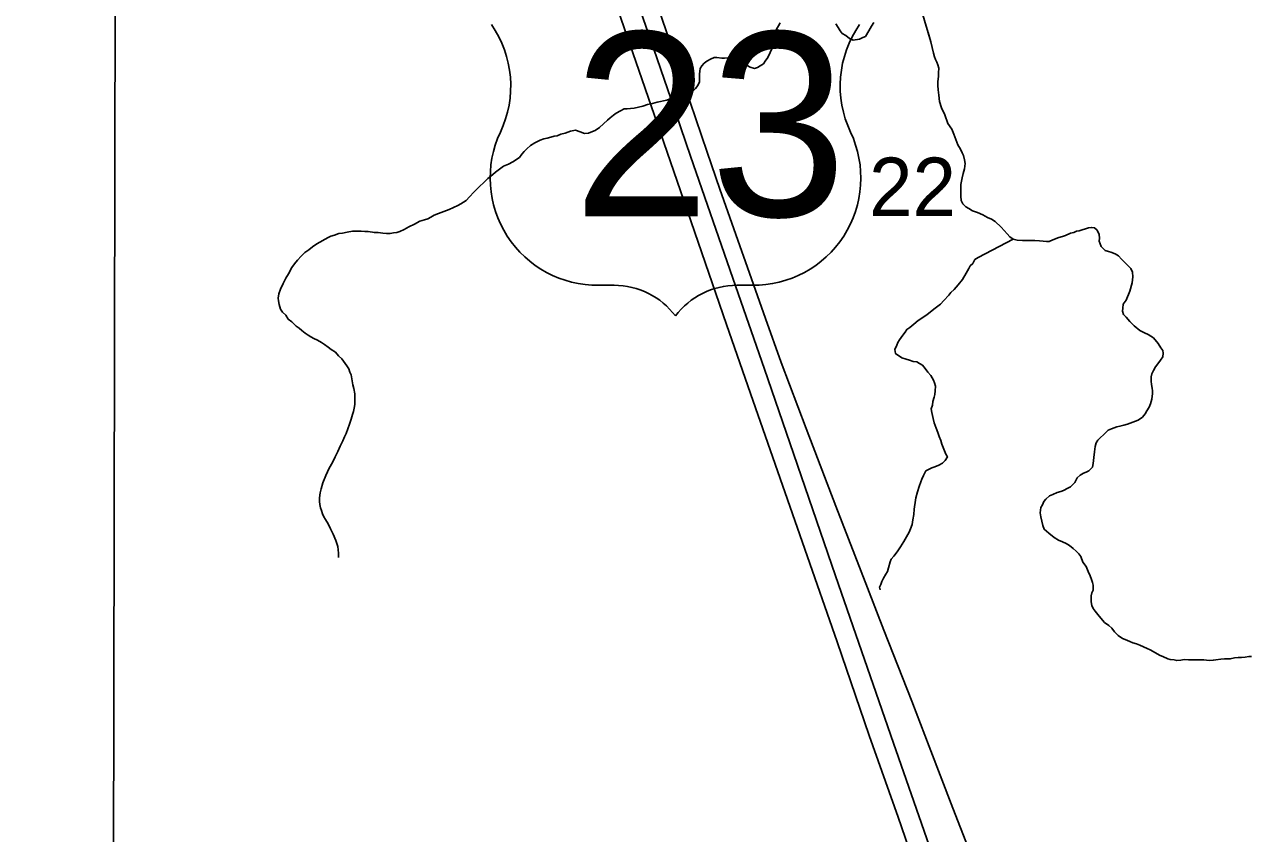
# Model space of a CAD drawing. Extents: x -17 to 88, y -5 to 22.
# Drawn here: x 5.65 to 6.529, y 16.172 to 16.751 of the extents above; entities that cross this region are included whole.
import ezdxf

# ---------------------------------------------------------------- set-up
doc = ezdxf.new("R2010")
doc.units = 0
for name, color, linetype in [('GM_X_County_Road', 7, 'Continuous'), ('GM_X_Minor_River', 7, 'Continuous'), ('GM_X_Section', 7, 'Continuous'), ('GM_X_Section_Text', 7, 'Continuous'), ('GM_X_US_Route', 7, 'Continuous'), ('GM_X_US_Shield', 7, 'Continuous')]:
    doc.layers.add(name, color=color, linetype=linetype)

msp = doc.modelspace()

# ---------------------------------------------------------------- linework, layer by layer
at = {"layer": 'GM_X_County_Road'}
msp.add_lwpolyline([(6.33164, 16.14757), (6.31507, 16.18979), (6.29818, 16.23391), (6.28577, 16.26641), (6.26579, 16.31731), (6.25403, 16.34742), (6.23147, 16.40601), (6.21016, 16.46174), (6.19231, 16.50881), (6.18088, 16.54038), (6.14828, 16.63301), (6.13917, 16.65944), (6.12708, 16.69538), (6.1172, 16.72484), (6.10314, 16.766)], dxfattribs=at)
at = {"layer": 'GM_X_Minor_River'}
for points in [[(6.23145, 16.75151), (6.23292, 16.74882), (6.2344, 16.74652), (6.23588, 16.74459), (6.23851, 16.74302), (6.24114, 16.74107), (6.24378, 16.73989), (6.24835, 16.74056), (6.25066, 16.74166), (6.25257, 16.74238), (6.25493, 16.74652), (6.25689, 16.74989), (6.25846, 16.75252)], [(6.29282, 16.76024), (6.29926, 16.73848), (6.29749, 16.74534), (6.29926, 16.73848), (6.30139, 16.73046), (6.3021, 16.72779), (6.30283, 16.72588), (6.30355, 16.72396), (6.30427, 16.72205), (6.30499, 16.71976), (6.30493, 16.71634), (6.30488, 16.71369), (6.30443, 16.71028), (6.30438, 16.70724), (6.3047, 16.7042), (6.30501, 16.70039), (6.30569, 16.69582), (6.30712, 16.69124), (6.30931, 16.68626), (6.31148, 16.68015), (6.31444, 16.67592), (6.3159, 16.67247), (6.31735, 16.66865), (6.3188, 16.66482), (6.32064, 16.66175), (6.32173, 16.65907), (6.32284, 16.65715), (6.32354, 16.6541), (6.32387, 16.65144), (6.32383, 16.64954), (6.32342, 16.64765), (6.3226, 16.64424), (6.32178, 16.64122), (6.32092, 16.6363), (6.32083, 16.63137), (6.32077, 16.62795), (6.32109, 16.62491), (6.32219, 16.62261), (6.32443, 16.62029), (6.32669, 16.61911), (6.32932, 16.61754), (6.33272, 16.61633), (6.33649, 16.61475), (6.33988, 16.61278), (6.34289, 16.61159), (6.34553, 16.61002), (6.34963, 16.60577), (6.35187, 16.60345), (6.3541, 16.60113), (6.35596, 16.59881), (6.35821, 16.59725), (6.36124, 16.59644), (6.36504, 16.59637), (6.36884, 16.5963), (6.37378, 16.5962), (6.3772, 16.59614), (6.37986, 16.59571), (6.38214, 16.59567), (6.38404, 16.59563), (6.38672, 16.59672), (6.39093, 16.59854), (6.39361, 16.59925), (6.3959, 16.59997), (6.39935, 16.60143), (6.40165, 16.60214), (6.40356, 16.60287), (6.40547, 16.60321), (6.40776, 16.60393), (6.41006, 16.60464), (6.41235, 16.60536), (6.41426, 16.60571), (6.41653, 16.60528), (6.4184, 16.60373), (6.41987, 16.60067), (6.4202, 16.598), (6.41978, 16.59573), (6.42122, 16.5919), (6.42422, 16.58919), (6.42648, 16.58839), (6.42837, 16.58797), (6.43139, 16.58678), (6.43365, 16.58522), (6.43588, 16.5829), (6.4426, 16.57632), (6.4437, 16.57364), (6.44401, 16.57021), (6.44355, 16.56605), (6.44192, 16.56), (6.43914, 16.5536), (6.43718, 16.5506), (6.43675, 16.54795), (6.43671, 16.54567), (6.43743, 16.54338), (6.43929, 16.54144), (6.4419, 16.53836), (6.44488, 16.53526), (6.449, 16.53177), (6.45239, 16.53019), (6.45503, 16.529), (6.45691, 16.52782), (6.45879, 16.52665)], [(5.93341, 16.61009), (5.93685, 16.61117), (5.93915, 16.61188), (5.94145, 16.61298), (5.94376, 16.61445), (5.94682, 16.61554), (5.95065, 16.61698), (5.95448, 16.61843), (5.95755, 16.61989), (5.96062, 16.62135), (5.96292, 16.62245), (5.96677, 16.62504), (5.9691, 16.62765), (5.9722, 16.63101), (5.97607, 16.63474), (5.97956, 16.63809), (5.98227, 16.6407), (5.9842, 16.64218), (5.98767, 16.64516), (5.9896, 16.64664), (5.99153, 16.64812), (5.99346, 16.6496), (5.99691, 16.65106), (5.99998, 16.65252), (6.00498, 16.65585), (6.00654, 16.65809), (6.0081, 16.65997), (6.01003, 16.66183), (6.01274, 16.66444), (6.01582, 16.66628), (6.01966, 16.66811), (6.02234, 16.66919), (6.02462, 16.66953), (6.0273, 16.67024), (6.02959, 16.67096), (6.03188, 16.6713), (6.03456, 16.67238), (6.03762, 16.67309), (6.04145, 16.67454), (6.04488, 16.67523), (6.04828, 16.67403), (6.0513, 16.67283), (6.05435, 16.67316), (6.05703, 16.67424), (6.05894, 16.67497), (6.06203, 16.67719), (6.06511, 16.67979), (6.06782, 16.6824), (6.06976, 16.68426), (6.07208, 16.68612), (6.074, 16.6876), (6.07707, 16.68906), (6.07976, 16.69053), (6.08204, 16.69049), (6.08433, 16.69083), (6.087, 16.69116), (6.09005, 16.69186), (6.0931, 16.69256), (6.09655, 16.69364), (6.09998, 16.69433), (6.10342, 16.69541), (6.11029, 16.6968), (6.11374, 16.69825), (6.1168, 16.69896), (6.11947, 16.69967), (6.12214, 16.70038), (6.12481, 16.70071), (6.12673, 16.70181), (6.12865, 16.70291), (6.13098, 16.70515), (6.13254, 16.7074), (6.13373, 16.71003), (6.13377, 16.71231), (6.13383, 16.71535), (6.13387, 16.71763), (6.13429, 16.71952), (6.13546, 16.72139), (6.13702, 16.72326), (6.13895, 16.72475), (6.14164, 16.72622), (6.14432, 16.72731), (6.14622, 16.72727), (6.14963, 16.72683), (6.15153, 16.72679), (6.15458, 16.72711), (6.15798, 16.72629), (6.16025, 16.72549), (6.16288, 16.72392), (6.16552, 16.72273), (6.16778, 16.72155), (6.17004, 16.72037), (6.17307, 16.71956), (6.17536, 16.72027), (6.17728, 16.72138), (6.17959, 16.72285), (6.18077, 16.72473), (6.18271, 16.72735), (6.18589, 16.73451), (6.18633, 16.73792), (6.18717, 16.74208), (6.18799, 16.7451)], [(6.18799, 16.7451), (6.1888, 16.74774), (6.19036, 16.74999), (6.19154, 16.75225)], [(5.87532, 16.36927), (5.87538, 16.37231), (5.87471, 16.37726), (5.87327, 16.38146), (5.87145, 16.38606), (5.86962, 16.38989), (5.86778, 16.39334), (5.86594, 16.39641), (5.86484, 16.39833), (5.86374, 16.40063), (5.86302, 16.40292), (5.8623, 16.40483), (5.86196, 16.40712), (5.86162, 16.4094), (5.86167, 16.41206), (5.86211, 16.41547), (5.86293, 16.41849), (5.86415, 16.42265), (5.86615, 16.42793), (5.86853, 16.4332), (5.87089, 16.43733), (5.87286, 16.44147), (5.87483, 16.44523), (5.87642, 16.449), (5.8784, 16.45276), (5.87959, 16.45578), (5.88078, 16.45803), (5.88198, 16.46143), (5.88318, 16.46482), (5.88439, 16.46822), (5.88521, 16.47162), (5.88601, 16.47388), (5.88684, 16.47729), (5.88687, 16.47918), (5.88694, 16.4826), (5.88701, 16.4864), (5.88632, 16.49021), (5.88561, 16.49288), (5.88422, 16.50012), (5.8835, 16.50203), (5.88278, 16.50432), (5.8813, 16.50663), (5.87759, 16.51163), (5.87535, 16.51358), (5.87312, 16.51627), (5.87011, 16.51823), (5.86786, 16.51979), (5.86524, 16.52174), (5.86298, 16.5233), (5.86035, 16.52487), (5.85771, 16.52606), (5.85545, 16.52724), (5.85357, 16.52841), (5.85132, 16.52997), (5.84908, 16.53191), (5.84721, 16.53346), (5.84495, 16.53502), (5.84197, 16.53812), (5.83934, 16.54007), (5.83749, 16.54276), (5.83526, 16.54508), (5.83377, 16.54701), (5.8327, 16.55044), (5.83236, 16.55311), (5.83202, 16.55501), (5.83246, 16.55804), (5.83366, 16.56144), (5.83564, 16.56558), (5.83761, 16.56934), (5.83957, 16.57234), (5.84193, 16.57685), (5.84388, 16.57948), (5.84583, 16.5821), (5.84855, 16.58509), (5.85126, 16.58769), (5.85395, 16.58954), (5.85666, 16.59177), (5.85974, 16.59399), (5.86781, 16.5984), (5.86973, 16.5995), (5.8724, 16.60021), (5.87546, 16.60129), (5.87813, 16.60162), (5.88157, 16.60232), (5.88538, 16.60301), (5.8888, 16.60295), (5.89146, 16.60289), (5.89412, 16.60285), (5.8964, 16.6028), (5.90095, 16.60196), (5.90361, 16.60191), (5.90702, 16.60147), (5.90968, 16.60142), (5.91234, 16.60137), (5.91463, 16.6017), (5.91692, 16.60204), (5.91921, 16.60276), (5.92228, 16.60422), (5.92574, 16.60606), (5.92957, 16.60788), (5.93341, 16.61009)], [(6.35821, 16.59725), (6.33326, 16.58405), (6.33095, 16.58257), (6.32938, 16.57994), (6.32744, 16.57808), (6.32665, 16.5762), (6.32468, 16.57281), (6.32194, 16.56831), (6.31883, 16.56457), (6.3161, 16.5612), (6.31378, 16.55897), (6.31223, 16.5571), (6.30873, 16.55336), (6.3064, 16.55075), (6.30255, 16.54778), (6.29676, 16.54333), (6.29368, 16.54111), (6.29022, 16.5389), (6.28713, 16.5363), (6.28442, 16.53407), (6.28211, 16.53259), (6.28094, 16.53072), (6.27938, 16.52847), (6.27703, 16.52509), (6.27586, 16.52322), (6.27506, 16.52133), (6.27348, 16.51832), (6.27419, 16.51527), (6.27869, 16.51215), (6.28172, 16.51134), (6.28398, 16.51053), (6.28663, 16.50973), (6.28928, 16.5093), (6.29116, 16.50812), (6.29342, 16.50694), (6.29528, 16.50463), (6.29713, 16.50194), (6.29937, 16.49962), (6.30121, 16.49616), (6.30193, 16.49425), (6.30265, 16.49196), (6.30258, 16.48854), (6.30215, 16.48589), (6.30174, 16.484), (6.30092, 16.48098), (6.30049, 16.47833), (6.29968, 16.47569), (6.30001, 16.47302), (6.30107, 16.46882), (6.30178, 16.46577), (6.30323, 16.46195), (6.30431, 16.45889), (6.30539, 16.45583), (6.30649, 16.45315), (6.3072, 16.45048), (6.3101, 16.44321), (6.31121, 16.44129), (6.30964, 16.43867), (6.3077, 16.4368), (6.30501, 16.43533), (6.30233, 16.43424), (6.30004, 16.43353), (6.29811, 16.43242), (6.29581, 16.43133), (6.29423, 16.42794), (6.29304, 16.4253), (6.29224, 16.42342), (6.29104, 16.42002), (6.28983, 16.41625), (6.28861, 16.41209), (6.28817, 16.40869), (6.28773, 16.40566), (6.28732, 16.40377), (6.28724, 16.39997), (6.28641, 16.39619), (6.28597, 16.39278), (6.28477, 16.38976), (6.28397, 16.3875), (6.28201, 16.38412), (6.28004, 16.38074), (6.27769, 16.37698), (6.27534, 16.37323), (6.273, 16.37023), (6.27106, 16.36799), (6.27027, 16.36611), (6.26905, 16.36195), (6.26824, 16.35931), (6.26706, 16.35743), (6.26549, 16.35442), (6.2643, 16.35217), (6.2635, 16.34991), (6.26271, 16.34802), (6.26305, 16.34612)], [(6.45879, 16.52665), (6.46213, 16.52241), (6.46397, 16.51934), (6.46546, 16.51741), (6.4658, 16.51551), (6.46537, 16.51286), (6.46381, 16.51061), (6.46186, 16.50799), (6.4603, 16.50574), (6.45873, 16.50311), (6.45754, 16.50085), (6.45712, 16.49858), (6.45707, 16.49554), (6.4574, 16.49326), (6.45773, 16.49059), (6.45808, 16.48869), (6.45804, 16.48679), (6.45759, 16.48262), (6.45676, 16.47922), (6.45558, 16.47696), (6.45401, 16.47434), (6.45283, 16.47208), (6.45088, 16.46984), (6.4478, 16.46762), (6.44014, 16.46472), (6.43747, 16.46401), (6.43479, 16.4633), (6.43251, 16.46296), (6.43059, 16.46224), (6.42868, 16.46152), (6.42638, 16.46042), (6.42289, 16.45707), (6.42096, 16.4552), (6.41902, 16.45334), (6.41785, 16.45146), (6.41704, 16.44882), (6.41659, 16.44503), (6.41613, 16.44086), (6.41567, 16.4367), (6.41524, 16.43404), (6.41253, 16.43144), (6.41061, 16.43033), (6.40869, 16.42961), (6.40639, 16.42813), (6.40407, 16.42628), (6.40249, 16.42289), (6.39939, 16.41991), (6.39747, 16.4188), (6.3944, 16.41734), (6.39249, 16.41662), (6.38981, 16.41591), (6.38674, 16.41445), (6.38444, 16.41335), (6.38174, 16.41112), (6.38018, 16.40925), (6.37938, 16.40699), (6.3782, 16.40511), (6.37775, 16.40132), (6.37808, 16.39828), (6.37948, 16.39218), (6.38057, 16.3895), (6.38395, 16.38678), (6.38769, 16.38367), (6.39069, 16.38172), (6.39371, 16.38052), (6.39635, 16.37933), (6.3986, 16.37777), (6.40123, 16.37582), (6.40347, 16.37388), (6.40534, 16.37195), (6.40682, 16.37002), (6.40827, 16.36582), (6.41049, 16.36274), (6.41195, 16.3593), (6.41341, 16.35623), (6.4145, 16.35355), (6.41522, 16.35126), (6.41556, 16.34936), (6.4155, 16.34594), (6.4147, 16.34406), (6.41428, 16.34178), (6.41424, 16.33989), (6.4142, 16.33761), (6.41453, 16.33494), (6.41563, 16.33265), (6.41711, 16.33072), (6.41897, 16.32841), (6.42121, 16.32571), (6.42381, 16.32262), (6.42681, 16.32067), (6.42906, 16.31873), (6.43091, 16.31603), (6.43352, 16.31333), (6.43653, 16.31137), (6.43841, 16.31058), (6.4418, 16.30899), (6.44407, 16.30819), (6.44671, 16.30738), (6.44898, 16.30658), (6.45162, 16.30539), (6.45426, 16.3042)], [(6.45426, 16.3042), (6.45652, 16.30302), (6.46367, 16.29909), (6.46555, 16.2983), (6.46895, 16.29672), (6.47084, 16.2963), (6.47349, 16.29587), (6.47539, 16.29546), (6.47843, 16.29578), (6.48072, 16.29612), (6.48376, 16.29606), (6.48642, 16.29601), (6.4887, 16.29597), (6.49098, 16.29593), (6.49478, 16.29586), (6.49858, 16.29541), (6.50162, 16.29573), (6.50353, 16.29607), (6.50696, 16.29639), (6.50963, 16.29672), (6.51381, 16.29664), (6.51686, 16.29734), (6.51953, 16.29768), (6.52181, 16.29763), (6.52448, 16.29796), (6.52714, 16.29829), (6.52904, 16.29826)]]:
    msp.add_lwpolyline(points, dxfattribs=at)
at = {"layer": 'GM_X_Section'}
for points in [[(4.72799, 17.15249), (5.71596, 17.14827), (5.71414, 16.14656), (4.7288, 16.14658)], [(5.71596, 17.14827), (6.70378, 17.14986), (6.70945, 16.1492), (5.71414, 16.14656)]]:
    msp.add_lwpolyline(points, close=True, dxfattribs=at)
at = {"layer": 'GM_X_US_Route'}
for points in [[(6.28849, 16.14716), (6.2759, 16.18326), (6.2552, 16.24186), (6.23219, 16.30886), (6.20907, 16.37519), (6.17035, 16.48675), (6.15313, 16.53603), (6.12014, 16.6318), (6.10575, 16.67352), (6.09478, 16.70523), (6.07961, 16.74931), (6.06182, 16.80037), (6.04032, 16.86263), (6.01711, 16.93088), (6.00028, 16.97966), (5.98094, 17.03414), (5.9405, 17.14616)], [(6.30374, 16.14734), (6.27266, 16.23624), (6.23121, 16.35608), (6.19851, 16.4513), (6.18016, 16.50415), (6.1576, 16.56934), (6.12718, 16.6568), (6.11314, 16.69799), (6.09871, 16.74035), (6.06431, 16.83892), (6.04212, 16.90293), (5.99938, 17.0256), (5.98153, 17.07598), (5.97831, 17.08489)]]:
    msp.add_lwpolyline(points, dxfattribs=at)
at = {"layer": 'GM_X_US_Shield'}
for p, q in [((6.06161, 16.5642), (6.07259, 16.5642)), ((6.16048, 16.5642), (6.17147, 16.5642))]:
    msp.add_line(p, q, dxfattribs=at)
for centre, radius, start, end in [((5.92171, 16.70686), 0.0769, 334.54712, 35.00093), ((6.31137, 16.70686), 0.0769, 144.99907, 205.45288), ((6.06075, 16.6411), 0.0769, 154.83192, 270.63826), ((6.17233, 16.6411), 0.0769, 269.36174, 25.16808), ((6.07259, 16.50927), 0.05493, 36.8699, 90), ((6.16048, 16.50927), 0.05493, 90, 143.1301)]:
    msp.add_arc(centre, radius, start, end, dxfattribs=at)

# ---------------------------------------------------------------- texts
at = {"layer": 'GM_X_Section_Text'}
msp.add_text('22', height=0.041856, rotation=0.00001, dxfattribs=at).set_placement((6.25515, 16.61379))
at = {"layer": 'GM_X_US_Shield'}
msp.add_text('23', height=0.131836, dxfattribs=at).set_placement((6.04316, 16.61364))

doc.saveas('drawing.dxf')
